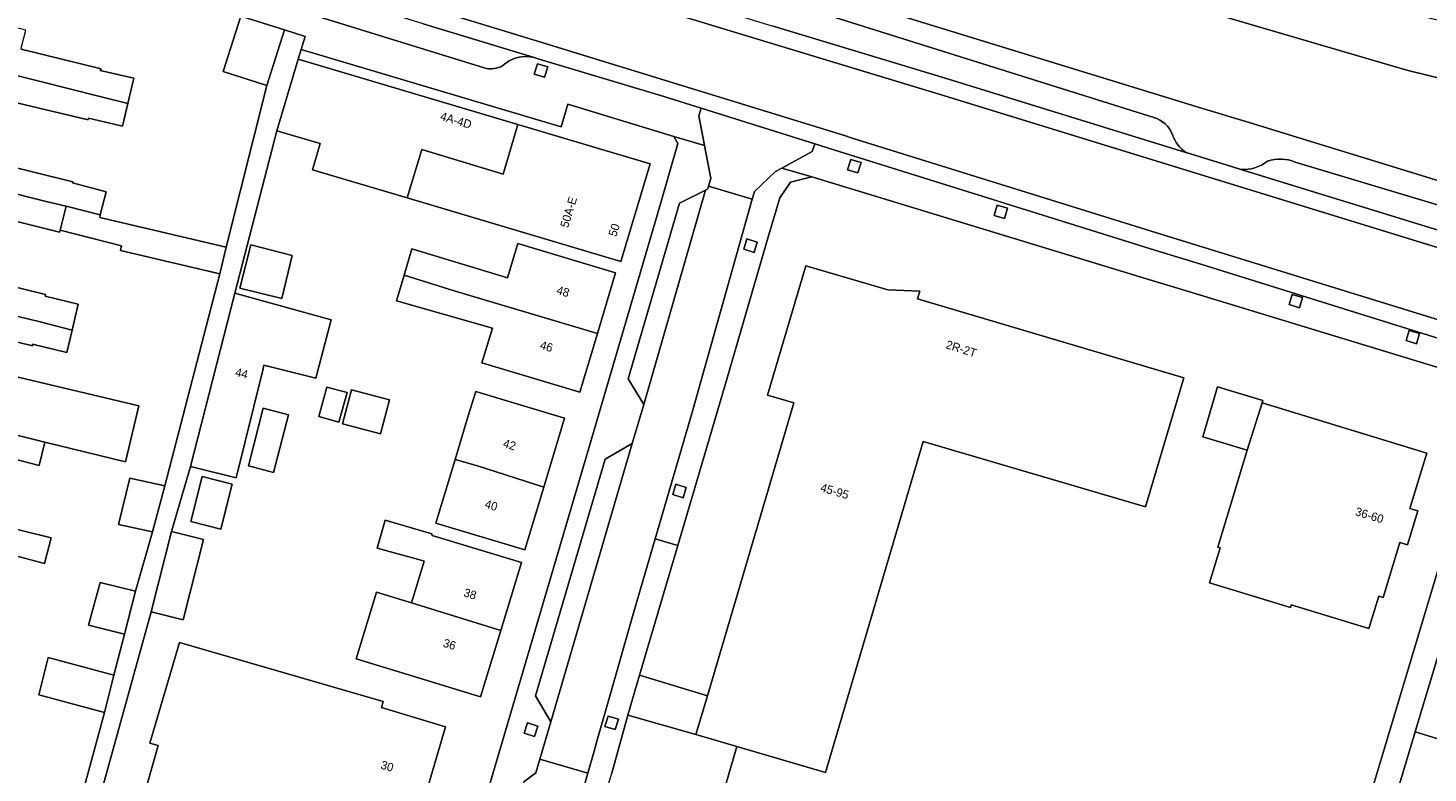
# Model space of a CAD drawing. Header units: metres. Extents: x 151448 to 154749, y 463108 to 465296.
# Tile 257 of 449: x 153934 to 154059, y 463334 to 463401. Entities that reach past the tile are written whole.
import ezdxf
from ezdxf.enums import TextEntityAlignment as Align

# ---------------------------------------------------------------- set-up
doc = ezdxf.new("R2010")
doc.units = ezdxf.units.M
for name, color, linetype, lineweight in [('B-PV-GR-GROENVOORZIENING-GV', 253, 'Continuous', 9), ('B-PV-OG-BEBOUWING-GV', 1, 'Continuous', 9), ('B-PV-OG-BEBOUWING-T18', 2, 'Continuous', 9), ('B-PV-OG-TERREIN_BEGROEID-GV', 253, 'Continuous', 9), ('B-PV-OG-TERREIN_ERF-GV', 253, 'Continuous', 9), ('B-PV-OG-TERREIN_OEVER-GV', 253, 'Continuous', 9), ('B-PV-VH-GESLOTENVERHARDING_ASFALT-GV', 253, 'Continuous', 9), ('B-PV-VH-OPENVERHARDING_BETONSTRAATSTEEN-GV', 253, 'Continuous', 9), ('B-PV-VH-OPENVERHARDING_STRAATBAKSTEEN-GV', 253, 'Continuous', 9), ('B-PV-VH-OPENVERHARDING_TEGEL-GV', 253, 'Continuous', 9)]:
    doc.layers.add(name, color=color, linetype=linetype, lineweight=lineweight)
doc.styles.add('Drong', font='txt', dxfattribs={"height": 1.8})

msp = doc.modelspace()

# ---------------------------------------------------------------- linework, layer by layer
at = {"layer": 'B-PV-GR-GROENVOORZIENING-GV', "flags": 128}
for points in [[(153980.106, 463396.413), (153980.387, 463397.331), (153979.47, 463397.612), (153979.189, 463396.695)], [(154008.007, 463387.88), (154008.288, 463388.798), (154007.371, 463389.079), (154007.09, 463388.162)], [(154021.049, 463383.818), (154021.33, 463384.736), (154020.413, 463385.017), (154020.132, 463384.1)], [(153998.758, 463380.8), (153999.04, 463381.718), (153998.122, 463381.999), (153997.841, 463381.082)], [(154047.313, 463375.867), (154047.594, 463376.785), (154046.677, 463377.066), (154046.396, 463376.149)], [(154057.733, 463372.659), (154058.014, 463373.577), (154057.096, 463373.858), (154056.815, 463372.941)], [(153992.444, 463358.946), (153992.726, 463359.864), (153991.808, 463360.145), (153991.527, 463359.228)], [(153986.401, 463338.283), (153986.682, 463339.202), (153985.765, 463339.483), (153985.484, 463338.565)], [(153979.217, 463337.68), (153979.499, 463338.598), (153978.581, 463338.879), (153978.3, 463337.962)]]:
    msp.add_lwpolyline(points, close=True, dxfattribs=at)
at = {"layer": 'B-PV-OG-BEBOUWING-GV', "flags": 128}
for points in [[(153943.006, 463394.067), (153943.532, 463396.314), (153940.532, 463397.017), (153940.641, 463397.152), (153933.503, 463398.909), (153933.524, 463398.995), (153933.919, 463400.6), (153929.951, 463401.571), (153930.555, 463403.295), (153927.024, 463404.16), (153925.639, 463398.441), (153934.63, 463396.184), (153938.182, 463395.286), (153940.051, 463394.814)], [(153953.059, 463401.857), (153951.484, 463396.906), (153955.379, 463395.667), (153956.954, 463400.618)], [(153931.563, 463390.456), (153932.47, 463394.296), (153932.613, 463394.262), (153939.478, 463392.612), (153939.505, 463392.774), (153942.532, 463392.044), (153943.006, 463394.067), (153940.051, 463394.814), (153938.182, 463395.286), (153934.63, 463396.184), (153925.639, 463398.441), (153924.555, 463393.961), (153928.121, 463393.064), (153927.576, 463391.4)], [(153959.45, 463388.17), (153967.875, 463385.659), (153969.177, 463389.959), (153976.426, 463387.764), (153977.72, 463392.211), (153958.186, 463398.033), (153956.283, 463391.645), (153960.143, 463390.495)], [(153940.559, 463384.148), (153941.069, 463386.211), (153938.096, 463386.995), (153938.123, 463387.103), (153931.637, 463388.699), (153931.175, 463388.808), (153931.563, 463390.456), (153927.576, 463391.4), (153928.121, 463393.064), (153924.555, 463393.961), (153923.21, 463388.49), (153935.75, 463385.352), (153937.508, 463384.912), (153937.634, 463384.88)], [(153977.72, 463392.211), (153976.426, 463387.764), (153969.177, 463389.959), (153967.875, 463385.659), (153986.908, 463379.988), (153989.503, 463388.699)], [(153923.21, 463388.49), (153922.165, 463384.236), (153925.63, 463383.37), (153925.263, 463381.466), (153929.458, 463380.439), (153930.365, 463384.238), (153936.933, 463382.617), (153936.974, 463382.782), (153937.508, 463384.912), (153935.75, 463385.352)], [(153922.165, 463384.236), (153920.707, 463378.3), (153933.249, 463375.106), (153935.195, 463374.61), (153938.049, 463373.884), (153938.599, 463376.198), (153935.653, 463376.901), (153935.68, 463377.063), (153929.036, 463378.671), (153929.458, 463380.439), (153925.263, 463381.466), (153925.63, 463383.37)], [(153940.559, 463384.148), (153937.634, 463384.88), (153937.508, 463384.912), (153936.974, 463382.782), (153942.45, 463381.38), (153942.352, 463380.959), (153951.188, 463378.906), (153951.771, 463381.263), (153940.501, 463383.914)], [(153984.811, 463373.578), (153986.438, 463378.995), (153977.732, 463381.61), (153976.812, 463378.547), (153968.295, 463381.122), (153967.597, 463378.781), (153972.063, 463377.388)], [(153952.978, 463377.619), (153956.705, 463376.705), (153957.645, 463380.535), (153953.945, 463381.474)], [(153993.587, 463337.848), (153997.214, 463336.778), (154005.11, 463334.45), (154013.829, 463363.967), (154033.606, 463358.123), (154037.019, 463369.627), (154013.314, 463376.67), (154013.518, 463377.361), (154010.668, 463377.453), (154003.374, 463379.612), (153999.96, 463368.081), (154002.308, 463367.392), (153994.606, 463341.3)], [(153920.707, 463378.3), (153919.689, 463374.157), (153923.256, 463373.317), (153922.829, 463371.295), (153926.864, 463370.335), (153927.763, 463374.129), (153927.923, 463374.092), (153934.517, 463372.469), (153934.517, 463372.631), (153937.571, 463371.874), (153938.049, 463373.884), (153935.195, 463374.61), (153933.249, 463375.106)], [(153967.597, 463378.781), (153966.916, 463376.501), (153975.465, 463374.056), (153974.532, 463370.951), (153983.236, 463368.337), (153984.811, 463373.578), (153972.063, 463377.388)], [(153955.022, 463370.32), (153955.129, 463370.752), (153959.746, 463369.608), (153961.116, 463374.807), (153952.53, 463377.185), (153948.576, 463361.722), (153952.642, 463360.725)], [(153935.613, 463363.905), (153942.8, 463362.141), (153943.986, 463367.124), (153932.125, 463369.947), (153931.931, 463369.13), (153926.864, 463370.335), (153922.829, 463371.295), (153923.256, 463373.317), (153919.689, 463374.157), (153918.219, 463368.176), (153930.788, 463365.089), (153932.879, 463364.576)], [(153935.613, 463363.905), (153932.879, 463364.576), (153930.788, 463365.089), (153918.219, 463368.176), (153917.188, 463363.981), (153920.703, 463363.147), (153920.216, 463361.244), (153924.398, 463360.126), (153925.333, 463364.057), (153925.424, 463364.035), (153932.127, 463362.412), (153932.154, 463362.575), (153935.126, 463361.817)], [(153962.529, 463368.309), (153960.74, 463368.805), (153960.011, 463366.174), (153961.8, 463365.678)], [(153962.11, 463365.543), (153965.499, 463364.639), (153966.303, 463367.652), (153962.914, 463368.556)], [(153972.15, 463362.36), (153974.129, 463361.772), (153980.031, 463359.896), (153981.882, 463366.019), (153973.978, 463368.409), (153973.321, 463366.235)], [(154042.673, 463363.169), (154043.986, 463367.389), (154044.051, 463367.606), (154040.029, 463368.82), (154038.704, 463364.36)], [(153955.072, 463366.92), (153953.739, 463361.788), (153955.985, 463361.205), (153957.317, 463366.337)], [(154043.986, 463367.389), (154042.673, 463363.169), (154040.045, 463354.538), (154040.246, 463354.476), (154039.296, 463351.357), (154046.509, 463349.162), (154046.585, 463349.41), (154053.501, 463347.303), (154054.375, 463350.174), (154054.778, 463350.051), (154056.267, 463354.941), (154056.931, 463354.738), (154057.853, 463357.763), (154057.156, 463357.975), (154058.662, 463362.919)], [(153917.188, 463363.981), (153915.663, 463357.772), (153923.121, 463356.118), (153923.107, 463356.057), (153923.563, 463355.954), (153929.968, 463354.385), (153930.022, 463354.575), (153935.589, 463353.087), (153936.184, 463355.357), (153924.131, 463358.332), (153923.98, 463358.368), (153924.398, 463360.126), (153920.216, 463361.244), (153920.703, 463363.147)], [(153972.15, 463362.36), (153970.436, 463356.692), (153978.34, 463354.302), (153980.031, 463359.896), (153974.129, 463361.772)], [(153946.305, 463360.005), (153943.197, 463360.681), (153942.169, 463356.573), (153945.196, 463355.897)], [(153949.615, 463360.839), (153948.604, 463356.832), (153951.298, 463356.152), (153952.309, 463360.159)], [(153976.206, 463347.105), (153978.051, 463353.17), (153970.096, 463355.591), (153970.081, 463355.716), (153965.919, 463356.933), (153965.215, 463354.447), (153969.215, 463353.338), (153969.394, 463353.283), (153968.264, 463349.569)], [(153946.908, 463355.94), (153945.082, 463348.785), (153947.934, 463348.057), (153949.76, 463355.212)], [(153942.718, 463346.775), (153943.706, 463350.626), (153940.544, 463351.383), (153939.516, 463347.599)], [(153976.206, 463347.105), (153968.264, 463349.569), (153965.153, 463350.516), (153963.347, 463344.581), (153966.458, 463343.634), (153974.413, 463341.213)], [(153962.609, 463331.329), (153963.129, 463331.183), (153963.281, 463331.701), (153968.835, 463330.135), (153971.305, 463338.544), (153965.604, 463340.261), (153965.746, 463340.786), (153947.595, 463346.059), (153944.961, 463337.068), (153945.704, 463336.862), (153944.714, 463333.296), (153958.792, 463329.168), (153958.121, 463326.748), (153957.972, 463326.792), (153957.83, 463326.305), (153961.466, 463325.283), (153961.605, 463325.774), (153961.026, 463325.937)], [(153935.07, 463341.371), (153940.922, 463339.802), (153941.76, 463343.127), (153935.922, 463344.695)]]:
    msp.add_lwpolyline(points, close=True, dxfattribs=at)
at = {"layer": 'B-PV-OG-TERREIN_BEGROEID-GV', "flags": 128}
msp.add_lwpolyline([(154075.536, 463392.436), (154056.876, 463397.034), (154030.117, 463404.919), (154008.245, 463411.384), (154006.032, 463403.69), (154038.604, 463393.662), (154042.538, 463392.455), (154063.213, 463386.111), (154073.755, 463382.803), (154074.411, 463382.591)], dxfattribs=at)
at = {"layer": 'B-PV-OG-TERREIN_ERF-GV', "flags": 128}
for points in [[(153931.637, 463388.699), (153938.123, 463387.103), (153938.096, 463386.995), (153941.069, 463386.211), (153940.559, 463384.148), (153940.501, 463383.914), (153951.771, 463381.263), (153955.379, 463395.667), (153951.484, 463396.906), (153953.059, 463401.857)], [(153933.503, 463398.909), (153940.641, 463397.152), (153940.532, 463397.017), (153943.532, 463396.314), (153943.006, 463394.067), (153942.532, 463392.044), (153939.505, 463392.774), (153939.478, 463392.612), (153932.613, 463394.262)], [(153971.878, 463322.039), (153977.457, 463340.996), (153984.126, 463363.578), (153990.422, 463385.141), (153991.979, 463390.496), (153991.606, 463391.117), (153982.175, 463394.005), (153981.578, 463392), (153958.443, 463398.895), (153958.186, 463398.033), (153977.72, 463392.211), (153989.503, 463388.699), (153986.908, 463379.988), (153967.875, 463385.659), (153959.45, 463388.17), (153960.143, 463390.495), (153956.283, 463391.645), (153952.53, 463377.185), (153961.116, 463374.807), (153959.746, 463369.608), (153955.129, 463370.752), (153955.022, 463370.32), (153952.642, 463360.725), (153948.576, 463361.722), (153946.908, 463355.94), (153949.76, 463355.212), (153947.934, 463348.057), (153945.082, 463348.785), (153939.997, 463330.411)], [(154061.22, 463370.065), (154037.724, 463377.226), (154033.689, 463378.456), (154003.913, 463387.533), (154001.992, 463387.051), (154001.06, 463385.677), (154000, 463382.07), (153996.122, 463368.782), (153991.967, 463354.682), (153988.564, 463343.136), (153994.606, 463341.3), (154002.308, 463367.392), (153999.96, 463368.081), (154003.374, 463379.612), (154010.668, 463377.453), (154013.518, 463377.361), (154013.314, 463376.67), (154037.019, 463369.627), (154033.606, 463358.123), (154013.829, 463363.967), (154005.11, 463334.45), (153997.214, 463336.778), (153995.214, 463329.823)], [(153926.811, 463287.862), (153940.922, 463339.802), (153935.07, 463341.371), (153935.922, 463344.695), (153941.76, 463343.127), (153942.718, 463346.775), (153939.516, 463347.599), (153940.544, 463351.383), (153943.706, 463350.626), (153945.196, 463355.897), (153942.169, 463356.573), (153943.197, 463360.681), (153946.305, 463360.005), (153951.188, 463378.906), (153942.352, 463380.959), (153942.45, 463381.38), (153936.974, 463382.782), (153936.933, 463382.617), (153930.365, 463384.238)], [(153929.036, 463378.671), (153935.68, 463377.063), (153935.653, 463376.901), (153938.599, 463376.198), (153938.049, 463373.884), (153937.571, 463371.874), (153934.517, 463372.631), (153934.517, 463372.469), (153927.923, 463374.092)], [(153932.125, 463369.947), (153943.986, 463367.124), (153942.8, 463362.141), (153935.613, 463363.905), (153935.126, 463361.817), (153932.154, 463362.575)], [(154017.521, 463211.991), (154024.765, 463236.38), (154030.56, 463255.894), (154036.162, 463274.342), (154050.858, 463323.41), (154051.101, 463324.22), (154052.183, 463327.713), (154053.195, 463330.981), (154063.438, 463365.149)], [(153924.131, 463358.332), (153936.184, 463355.357), (153935.589, 463353.087), (153930.022, 463354.575)], [(153995.214, 463329.823), (153997.214, 463336.778), (153993.587, 463337.848), (153987.515, 463339.581), (153986.098, 463334.415)]]:
    msp.add_lwpolyline(points, dxfattribs=at)
for points in [[(153984.811, 463373.578), (153983.236, 463368.337), (153974.532, 463370.951), (153975.465, 463374.056), (153966.916, 463376.501), (153967.597, 463378.781), (153968.295, 463381.122), (153976.812, 463378.547), (153977.732, 463381.61), (153986.438, 463378.995)], [(153956.705, 463376.705), (153952.978, 463377.619), (153953.945, 463381.474), (153957.645, 463380.535)], [(153962.529, 463368.309), (153961.8, 463365.678), (153960.011, 463366.174), (153960.74, 463368.805)], [(153962.11, 463365.543), (153962.914, 463368.556), (153966.303, 463367.652), (153965.499, 463364.639)], [(153980.031, 463359.896), (153978.34, 463354.302), (153970.436, 463356.692), (153972.15, 463362.36), (153973.321, 463366.235), (153973.978, 463368.409), (153981.882, 463366.019)], [(154042.673, 463363.169), (154038.704, 463364.36), (154040.029, 463368.82), (154044.051, 463367.606), (154043.986, 463367.389), (154058.662, 463362.919), (154057.156, 463357.975), (154057.853, 463357.763), (154056.931, 463354.738), (154056.267, 463354.941), (154054.778, 463350.051), (154054.375, 463350.174), (154053.501, 463347.303), (154046.585, 463349.41), (154046.509, 463349.162), (154039.296, 463351.357), (154040.246, 463354.476), (154040.045, 463354.538)], [(153955.072, 463366.92), (153957.317, 463366.337), (153955.985, 463361.205), (153953.739, 463361.788)], [(153949.615, 463360.839), (153952.309, 463360.159), (153951.298, 463356.152), (153948.604, 463356.832)], [(153968.264, 463349.569), (153969.394, 463353.283), (153969.215, 463353.338), (153965.215, 463354.447), (153965.919, 463356.933), (153970.081, 463355.716), (153970.096, 463355.591), (153978.051, 463353.17), (153976.206, 463347.105), (153974.413, 463341.213), (153966.458, 463343.634), (153963.347, 463344.581), (153965.153, 463350.516)], [(153962.609, 463331.329), (153961.026, 463325.937), (153961.605, 463325.774), (153961.466, 463325.283), (153957.83, 463326.305), (153957.972, 463326.792), (153958.121, 463326.748), (153958.792, 463329.168), (153944.714, 463333.296), (153945.704, 463336.862), (153944.961, 463337.068), (153947.595, 463346.059), (153965.746, 463340.786), (153965.604, 463340.261), (153971.305, 463338.544), (153968.835, 463330.135), (153963.281, 463331.701), (153963.129, 463331.183)], [(153993.587, 463337.848), (153994.606, 463341.3), (153988.564, 463343.136), (153987.515, 463339.581)]]:
    msp.add_lwpolyline(points, close=True, dxfattribs=at)
at = {"layer": 'B-PV-OG-TERREIN_OEVER-GV', "flags": 128}
msp.add_lwpolyline([(154088.192, 463399.412), (154089.857, 463408.051), (154084.168, 463409.747), (154083.534, 463407.854), (154082.893, 463404.676), (154082.203, 463400.808), (154081.675, 463399.466), (154081.21, 463398.791), (154080.746, 463398.495), (154078.873, 463397.891), (154077.409, 463397.679), (154076.537, 463397.736), (154062.99, 463400.776), (154059.217, 463401.578), (154050.974, 463403.751), (154044.273, 463405.692), (154036.766, 463408.223), (154036.376, 463407.061), (154009.365, 463415.095), (154009.317, 463415.109), (154008.245, 463411.384), (154030.117, 463404.919), (154056.876, 463397.034), (154075.536, 463392.436)], dxfattribs=at)
at = {"layer": 'B-PV-VH-GESLOTENVERHARDING_ASFALT-GV', "flags": 128}
for points in [[(153958.099, 463414.001), (153956.445, 463414.552), (153953.796, 463415.313), (153951.033, 463416.106), (153947.824, 463417.03), (153946.202, 463417.497), (153939.299, 463419.619), (153933.48, 463421.408), (153933.074, 463421.532), (153932.644, 463420.131), (153947.408, 463415.642), (153950.602, 463414.671), (153956.029, 463413.111), (153991.456, 463402.106), (154015.336, 463394.884), (154060.767, 463380.884), (154072.7, 463377.008), (154084.251, 463373.257), (154088.918, 463371.493), (154091.789, 463370.084), (154095.282, 463368.679), (154097.887, 463367.844)], [(154089.45, 463372.9), (154084.356, 463374.799), (154073.14, 463378.444), (154061.216, 463382.315), (154042.105, 463388.194), (154041.279, 463388.449), (154037.224, 463389.7), (154037.218, 463389.704), (154015.678, 463396.346), (154000.462, 463400.954), (154000.303, 463400.998), (154000, 463401.089), (153996.227, 463402.23), (153996.223, 463402.233), (153991.82, 463403.564), (153975.82, 463408.537), (153958.46, 463413.89)], [(153969.647, 463402.617), (153979.789, 463399.542), (154006.816, 463391.208), (154007.491, 463390.982), (154034.9, 463382.448), (154070.95, 463371.306), (154076.229, 463369.728), (154083.425, 463367.204), (154097.887, 463361.644), (154111.136, 463355.999), (154124.131, 463350.519), (154125.376, 463350.011), (154127.604, 463355.901), (154126.632, 463356.111), (154115.573, 463360.286), (154105.605, 463364.571), (154100.977, 463366.495), (154098.218, 463367.643)], [(154070.95, 463371.306), (154034.9, 463382.448), (154007.491, 463390.982), (154006.816, 463391.208), (153979.789, 463399.542), (153969.647, 463402.617)], [(154097.887, 463367.844), (154095.282, 463368.679), (154091.789, 463370.084), (154088.918, 463371.493), (154084.251, 463373.257), (154072.7, 463377.008), (154060.767, 463380.884), (154015.336, 463394.884), (153991.456, 463402.106)], [(153969.3, 463401.155), (153979.178, 463398.16)], [(153979.343, 463398.111), (153990.636, 463394.719), (153994.051, 463393.647), (154004.164, 463390.472), (154006.329, 463389.793), (154034.452, 463381.014), (154038.536, 463379.74), (154062.092, 463372.391)]]:
    msp.add_lwpolyline(points, dxfattribs=at)
at = {"layer": 'B-PV-VH-GESLOTENVERHARDING_ASFALT-GV'}
msp.add_lwpolyline([(153979.178, 463398.16, -0.0183623), (153979.343, 463398.111)], format="xyb", dxfattribs=at)
at = {"layer": 'B-PV-VH-OPENVERHARDING_BETONSTRAATSTEEN-GV', "flags": 128}
for points in [[(153979.178, 463398.16), (153969.3, 463401.155), (153963.456, 463402.986), (153953.713, 463405.995), (153948.469, 463407.577), (153945.278, 463408.537), (153941.576, 463409.639), (153937.9, 463410.604), (153938.996, 463410.008), (153939.886, 463408.763)], [(153941.306, 463407.414), (153944.656, 463406.464), (153949.578, 463405.068), (153974.731, 463397.25)], [(154034.359, 463392.823), (154004.941, 463402.044)], [(154000.462, 463400.954), (154015.678, 463396.346), (154037.218, 463389.704)], [(154042.105, 463388.194), (154061.216, 463382.315), (154073.14, 463378.444), (154084.356, 463374.799)], [(154081.633, 463378), (154076.586, 463379.682), (154073.789, 463380.564), (154059.096, 463385.194), (154046.949, 463388.843)]]:
    msp.add_lwpolyline(points, dxfattribs=at)
at = {"layer": 'B-PV-VH-OPENVERHARDING_BETONSTRAATSTEEN-GV'}
for points in [[(153976.405, 463397.442, -0.2610487), (153979.178, 463398.16)], [(153974.731, 463397.25, 0.2067119), (153976.405, 463397.442)], [(154036.014, 463391.29, 0.2277316), (154034.359, 463392.823)], [(154037.218, 463389.704, -0.1641236), (154036.014, 463391.29)], [(154046.949, 463388.843, 0.1873712), (154044.478, 463388.924)], [(154044.478, 463388.924, -0.1828304), (154042.105, 463388.194)]]:
    msp.add_lwpolyline(points, format="xyb", dxfattribs=at)
at = {"layer": 'B-PV-VH-OPENVERHARDING_BETONSTRAATSTEEN-GV', "flags": 128}
for points in [[(153998.799, 463386.235), (154000.666, 463388.007), (154001.24, 463388.318), (154003.949, 463389.785), (154004.164, 463390.472), (153994.051, 463393.647), (153993.835, 463392.96), (153994.351, 463390.316), (153994.92, 463387.4), (153994.713, 463386.71), (153998.592, 463385.545), (153998.618, 463385.633)], [(153994.443, 463386.361), (153992.131, 463385.194), (153987.557, 463369.536), (153988.938, 463367.258)], [(153980.658, 463338.992), (153987.906, 463363.786), (153985.516, 463362.392), (153979.316, 463341.279)], [(153988.564, 463343.136), (153991.967, 463354.682), (153989.96, 463355.268), (153988.126, 463348.994), (153985.597, 463340.128), (153984.832, 463337.45), (153984.525, 463336.374), (153983.967, 463334.418), (153983.11, 463331.416), (153978.604, 463316.334), (153980.563, 463315.755), (153982.516, 463322.362), (153982.601, 463322.65), (153983.012, 463324.04), (153983.097, 463324.327), (153985.987, 463334.03), (153986.098, 463334.415), (153987.515, 463339.581)], [(153986.401, 463338.283), (153985.484, 463338.565), (153985.765, 463339.483), (153986.682, 463339.202)], [(153970.646, 463313.071), (153974.556, 463311.912), (153975.406, 463314.669), (153978.604, 463316.334), (153983.11, 463331.416), (153983.967, 463334.418), (153979.697, 463335.641), (153979.342, 463334.432), (153978.273, 463333.631), (153974.377, 463320.278), (153972.521, 463319.284), (153970.772, 463313.496)]]:
    msp.add_lwpolyline(points, close=True, dxfattribs=at)
at = {"layer": 'B-PV-VH-OPENVERHARDING_STRAATBAKSTEEN-GV', "flags": 128}
for points in [[(153989.96, 463355.268), (153993.228, 463366.45), (153998.592, 463385.545), (153994.713, 463386.71), (153994.638, 463386.459), (153994.443, 463386.361), (153988.938, 463367.258), (153987.906, 463363.786), (153980.658, 463338.992), (153979.698, 463335.646), (153979.697, 463335.641), (153983.967, 463334.418), (153984.525, 463336.374), (153984.832, 463337.45), (153985.597, 463340.128), (153988.126, 463348.994)], [(154063.229, 463344.275), (154059.792, 463345.309), (154059.634, 463344.784), (154057.774, 463338.581), (154057.622, 463338.078), (154061.087, 463337.03), (154062.939, 463336.466), (154063.09, 463336.968), (154064.952, 463343.171), (154065.113, 463343.706)], [(154033.246, 463237.488), (154036.599, 463249.436), (154043.904, 463273.263), (154048.043, 463287.143), (154047.881, 463293.103), (154048.629, 463295.315), (154055.78, 463319.115), (154061.087, 463337.03), (154057.622, 463338.078), (154054.327, 463327.062), (154053.037, 463322.751), (154043.041, 463289.337), (154043.309, 463282.897), (154042.785, 463281.186), (154033.389, 463250.155), (154029.633, 463238.568)]]:
    msp.add_lwpolyline(points, close=True, dxfattribs=at)
at = {"layer": 'B-PV-VH-OPENVERHARDING_TEGEL-GV', "flags": 128}
for points in [[(154085.904, 463378.883), (154074.411, 463382.591), (154073.755, 463382.803), (154063.213, 463386.111), (154042.538, 463392.455), (154038.604, 463393.662), (154006.032, 463403.69), (154004.016, 463404.318), (154000, 463405.567), (153977.428, 463412.514), (153975.781, 463413.021), (153961.985, 463417.24), (153962.155, 463417.923), (153962.397, 463418.893), (153962.236, 463418.932), (153958.643, 463420.372), (153952.857, 463422.141), (153952.628, 463421.132), (153954.012, 463416.023), (153953.796, 463415.313), (153956.445, 463414.552), (153958.099, 463414.001)], [(153939.886, 463408.763), (153938.996, 463410.008), (153937.9, 463410.604), (153937.379, 463410.738), (153935.984, 463411.175), (153932.415, 463412.293), (153930.431, 463412.914), (153930.216, 463412.227), (153922.782, 463409.612), (153925.153, 463409.084), (153928.058, 463408.437), (153928.101, 463408.613), (153945.487, 463404.331), (153953.059, 463401.857), (153956.954, 463400.618), (153958.804, 463400.029), (153958.443, 463398.895), (153981.578, 463392), (153982.175, 463394.005), (153991.606, 463391.117), (153994.351, 463390.316), (153993.835, 463392.96), (153994.051, 463393.647)], [(153974.731, 463397.25), (153949.578, 463405.068), (153944.656, 463406.464), (153941.306, 463407.414)], [(154004.941, 463402.044), (154034.359, 463392.823)], [(153939.997, 463330.411), (153945.082, 463348.785), (153946.908, 463355.94), (153948.576, 463361.722), (153952.53, 463377.185), (153956.283, 463391.645), (153958.186, 463398.033), (153958.443, 463398.895), (153958.804, 463400.029), (153956.954, 463400.618), (153955.379, 463395.667), (153951.771, 463381.263), (153951.188, 463378.906), (153946.305, 463360.005), (153945.196, 463355.897), (153943.706, 463350.626), (153942.718, 463346.775), (153941.76, 463343.127), (153940.922, 463339.802), (153926.811, 463287.862)], [(153994.051, 463393.647), (153990.636, 463394.719), (153979.343, 463398.111)], [(153994.713, 463386.71), (153994.92, 463387.4), (153994.351, 463390.316), (153991.606, 463391.117), (153991.979, 463390.496), (153990.422, 463385.141), (153984.126, 463363.578), (153977.457, 463340.996), (153971.878, 463322.039), (153969.577, 463322.716), (153952.463, 463264.531), (153954.607, 463263.901), (153950.779, 463251.107), (153942.614, 463223.336), (153934.939, 463197.631), (153927.885, 463173.486), (153922.179, 463154.315), (153925.08, 463152.372)], [(154037.218, 463389.704), (154037.224, 463389.7), (154041.279, 463388.449), (154042.105, 463388.194)], [(154046.949, 463388.843), (154059.096, 463385.194), (154073.789, 463380.564), (154076.586, 463379.682), (154081.633, 463378)], [(153978.273, 463333.631), (153979.342, 463334.432), (153979.697, 463335.641), (153979.698, 463335.646), (153980.658, 463338.992), (153979.316, 463341.279), (153985.516, 463362.392), (153987.906, 463363.786), (153988.938, 463367.258), (153987.557, 463369.536), (153992.131, 463385.194), (153994.443, 463386.361), (153994.638, 463386.459), (153994.713, 463386.71)]]:
    msp.add_lwpolyline(points, dxfattribs=at)
at = {"layer": 'B-PV-VH-OPENVERHARDING_TEGEL-GV'}
for points in [[(153979.178, 463398.16, 0.2610487), (153976.405, 463397.442)], [(153979.343, 463398.111, 0.0183623), (153979.178, 463398.16)], [(153976.405, 463397.442, -0.2067119), (153974.731, 463397.25)], [(154034.359, 463392.823, -0.2277316), (154036.014, 463391.29)], [(154036.014, 463391.29, 0.1641236), (154037.218, 463389.704)], [(154044.478, 463388.924, -0.1873712), (154046.949, 463388.843)], [(154042.105, 463388.194, 0.1828304), (154044.478, 463388.924)]]:
    msp.add_lwpolyline(points, format="xyb", dxfattribs=at)
at = {"layer": 'B-PV-VH-OPENVERHARDING_TEGEL-GV', "flags": 128}
for points in [[(153980.106, 463396.413), (153979.189, 463396.695), (153979.47, 463397.612), (153980.387, 463397.331)], [(154003.949, 463389.785), (154001.24, 463388.318), (154003.913, 463387.533), (154033.689, 463378.456), (154037.724, 463377.226), (154061.22, 463370.065), (154064.971, 463368.925), (154064.633, 463371.177), (154064.755, 463371.573), (154062.092, 463372.391), (154038.536, 463379.74), (154034.452, 463381.014), (154006.329, 463389.793), (154004.164, 463390.472)], [(154008.007, 463387.88), (154007.09, 463388.162), (154007.371, 463389.079), (154008.288, 463388.798)], [(154001.24, 463388.318), (154000.666, 463388.007), (153998.799, 463386.235), (153998.618, 463385.633), (153998.592, 463385.545), (153993.228, 463366.45), (153989.96, 463355.268), (153991.967, 463354.682), (153996.122, 463368.782), (154000, 463382.07), (154001.06, 463385.677), (154001.992, 463387.051), (154003.913, 463387.533)], [(154021.049, 463383.818), (154020.132, 463384.1), (154020.413, 463385.017), (154021.33, 463384.736)], [(153998.758, 463380.8), (153997.841, 463381.082), (153998.122, 463381.999), (153999.04, 463381.718)], [(154047.313, 463375.867), (154046.396, 463376.149), (154046.677, 463377.066), (154047.594, 463376.785)], [(154057.733, 463372.659), (154056.815, 463372.941), (154057.096, 463373.858), (154058.014, 463373.577)], [(154052.183, 463327.713), (154054.327, 463327.062), (154057.622, 463338.078), (154057.774, 463338.581), (154059.634, 463344.784), (154059.792, 463345.309), (154065.206, 463363.489), (154065.415, 463364.306), (154065.572, 463364.923), (154064.971, 463368.925), (154061.22, 463370.065), (154062.828, 463367.846), (154063.438, 463365.149), (154053.195, 463330.981)], [(153992.444, 463358.946), (153991.527, 463359.228), (153991.808, 463360.145), (153992.726, 463359.864)], [(153979.217, 463337.68), (153978.3, 463337.962), (153978.581, 463338.879), (153979.499, 463338.598)]]:
    msp.add_lwpolyline(points, close=True, dxfattribs=at)

# ---------------------------------------------------------------- texts
at = {"layer": 'B-PV-OG-BEBOUWING-T18', "style": 'Drong'}
for s, rotation, p in [('4A-4D', 343.2, (153972.23, 463392.575)), ('50A-E', 73.1, (153982.25, 463384.389)), ('50', 72.4, (153986.298, 463382.799)), ('48', 343.3, (153981.759, 463377.324)), ('46', 343.3, (153980.289, 463372.429)), ('2R-2T', 342.4, (154017.217, 463372.222)), ('44', 346.1, (153953.139, 463370.034)), ('42', 343.2, (153976.995, 463363.676)), ('45-95', 343.4, (154005.943, 463359.53)), ('40', 343.2, (153975.36, 463358.267)), ('36-60', 343, (154053.556, 463357.384)), ('38', 343.1, (153973.486, 463350.378)), ('36', 343.1, (153971.653, 463345.884)), ('30', 343.6, (153966.102, 463335.023))]:
    msp.add_text(s, height=0.75, rotation=rotation, dxfattribs=at).set_placement(p, align=Align.MIDDLE)

doc.saveas('drawing.dxf')
